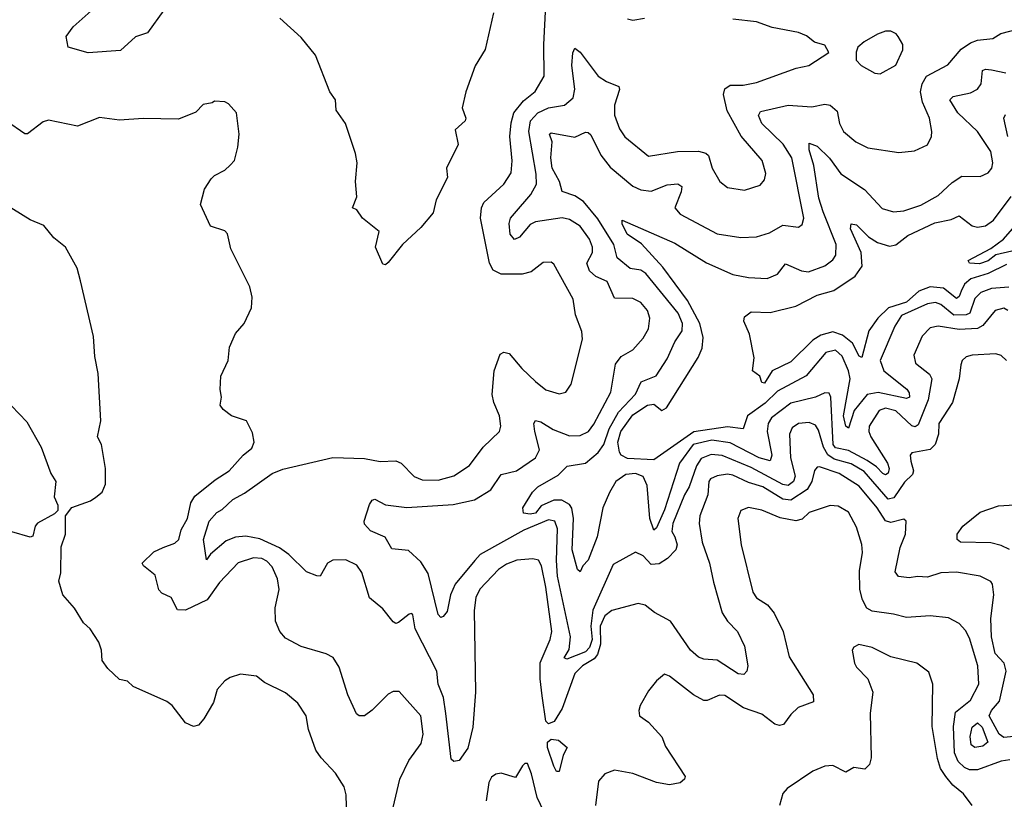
# Model space of a CAD drawing. Extents: x 1443846 to 1577407, y 839182 to 927291.
# Tile 445 of 535: x 1534025 to 1537767, y 908838 to 911799. Entities that reach past the tile are written whole.
import ezdxf

# ---------------------------------------------------------------- set-up
doc = ezdxf.new("R2010")
doc.units = 0

msp = doc.modelspace()

# ---------------------------------------------------------------- linework, layer by layer
at = {"layer": '0CON20XD'}
for points in [[(1537815, 909078.2), (1537765, 909072.2), (1537747.1, 909085), (1537709.4, 909155), (1537717.9, 909175), (1537748.7, 909211.3), (1537774.3, 909325), (1537765.8, 909355), (1537731.6, 909391.6), (1537717.9, 909455), (1537715.2, 909524.8), (1537726.2, 909615), (1537721.9, 909655), (1537715, 909665.6), (1537675.5, 909685.5), (1537585, 909700.4), (1537525, 909698.7), (1537475, 909682.1), (1537436.4, 909683.6), (1537405, 909679.6), (1537365, 909684.5), (1537351.5, 909701.5), (1537370.3, 909795), (1537390.9, 909845), (1537394, 909895), (1537385, 909902.5), (1537335, 909889.6), (1537315.2, 909895.2), (1537283.2, 909945), (1537215, 910027), (1537139.6, 910075), (1537065, 910100.9), (1537055, 910099.1), (1537045, 910087.1), (1537035.7, 910045), (1537017.5, 910015), (1536955, 909973.8), (1536925, 909977.8), (1536849.2, 910025), (1536795, 910041.1), (1536735, 910069.4), (1536715, 910072.7), (1536675, 910066.2), (1536649.7, 910055), (1536643.9, 910045), (1536639.5, 909995), (1536610.3, 909915), (1536607.6, 909885), (1536619.1, 909815), (1536645.9, 909735), (1536662.2, 909662.2), (1536695, 909546.7), (1536715, 909514.5), (1536752.5, 909475), (1536779.7, 909419.7), (1536791.8, 909345), (1536788.5, 909325), (1536777.5, 909312.5), (1536755, 909314.4), (1536675.8, 909365.8), (1536625, 909369.7), (1536605, 909378.4), (1536573.9, 909405), (1536498.8, 909515), (1536437.8, 909547.8), (1536401.4, 909575), (1536375, 909581.8), (1536275, 909554.8), (1536248.3, 909535), (1536230.8, 909495), (1536232.9, 909427.1), (1536221.5, 909388.5), (1536208.7, 909371.3), (1536164, 909345), (1536135, 909315.3), (1536087.1, 909182.9), (1536056.5, 909133.5), (1536035, 909124.7), (1536024.8, 909134.8), (1536011.2, 909231.2), (1536002.7, 909295), (1536003.5, 909356.5), (1536040.8, 909445), (1536047.2, 909475), (1536024.3, 909644.3), (1536008.1, 909725), (1535996.2, 909746.2), (1535975, 909751.3), (1535915, 909746.8), (1535875, 909730.8), (1535845, 909710.4), (1535774.2, 909635.8), (1535758.7, 909605), (1535752, 909555), (1535756.8, 909245), (1535747.6, 909112.4), (1535728.3, 909031.7), (1535695, 908985.7), (1535675, 908982), (1535665, 908990), (1535644.1, 909164.1), (1535635.2, 909225), (1535616.1, 909275), (1535610.3, 909325), (1535528.7, 909485), (1535518.7, 909538.7), (1535515, 909543.8), (1535505, 909540.8), (1535465, 909509.2), (1535455, 909506), (1535445, 909512), (1535405, 909561.4), (1535355, 909603.1), (1535325, 909700), (1535307, 909727), (1535265, 909747.5), (1535215, 909746), (1535195, 909734.4), (1535166.7, 909685), (1535155, 909686.2), (1535115, 909701.5), (1535047.7, 909767.7), (1535012.9, 909792.9), (1534937.6, 909827.6), (1534885, 909837.3), (1534846, 909834), (1534810.3, 909819.7), (1534750.5, 909769.5), (1534735, 909747.5), (1534723.5, 909825), (1534745.5, 909894.5), (1534775, 909927.2), (1534795, 909938.5), (1534835, 909976.9), (1534879.4, 910000.6), (1534984.3, 910075), (1535025, 910091.6), (1535215, 910136.6), (1535335, 910132.8), (1535395, 910120.7), (1535455, 910123.1), (1535475, 910114.5), (1535523.7, 910063.6), (1535555, 910052), (1535615, 910050.7), (1535675, 910066.2), (1535734.2, 910105.8), (1535786.9, 910175), (1535848.6, 910235), (1535853.3, 910255), (1535848.7, 910295), (1535826.7, 910345), (1535820.9, 910375), (1535828.4, 910465), (1535851.2, 910528.8), (1535865, 910536.7), (1535885, 910531.1), (1535933.8, 910473.8), (1535985, 910425.5), (1536025, 910393.6), (1536075, 910378.1), (1536101.2, 910385), (1536120.6, 910415), (1536163.8, 910586.2), (1536161.5, 910615), (1536137.8, 910677.8), (1536128, 910738), (1536055, 910870), (1536045, 910878), (1536015, 910877.1), (1535968.3, 910841.7), (1535935, 910832.9), (1535855, 910833.1), (1535825, 910847.3), (1535810.3, 910875), (1535776.5, 911045), (1535780.4, 911085), (1535789.1, 911105), (1535865.6, 911175), (1535892.4, 911217.6), (1535896.7, 911263.3), (1535888.2, 911355), (1535892.7, 911407.3), (1535903.4, 911445), (1535939.6, 911490.4), (1535983.7, 911526.3), (1536018.7, 911585), (1536017.2, 911705), (1536024.6, 911855)], [(1534572.5, 911835), (1534510.8, 911749.2), (1534465, 911734.4), (1534408, 911682), (1534285, 911673.8), (1534210, 911695), (1534202, 911735), (1534228.1, 911771.9), (1534297.4, 911832.6)], [(1535825.8, 911825), (1535794.4, 911685.6), (1535756.4, 911623.6), (1535721.1, 911525), (1535706.9, 911465), (1535720, 911425), (1535717.5, 911415), (1535680.5, 911380.5), (1535691.2, 911325), (1535646.7, 911235), (1535650.5, 911199.5), (1535608, 911115), (1535596.7, 911065), (1535549.7, 911010.3), (1535480, 910945), (1535425, 910877.5), (1535415, 910867.5), (1535405, 910870), (1535377.5, 910935), (1535391.2, 910995), (1535327.5, 911045), (1535306.8, 911076.8), (1535290, 911085), (1535306.4, 911126.4), (1535302, 911185), (1535308, 911255), (1535301.2, 911291.2), (1535264, 911405), (1535228, 911455), (1535226, 911495), (1535204, 911525), (1535150, 911665), (1535095, 911732), (1535013.3, 911805)], [(1537775, 910504.6), (1537755, 910523.8), (1537735, 910529.6), (1537645, 910525.4), (1537621.5, 910518.5), (1537607.1, 910505), (1537601.2, 910488.8), (1537595.5, 910435), (1537570.3, 910345), (1537517.5, 910265), (1537517.1, 910225), (1537504.5, 910185.5), (1537485, 910167), (1537415.5, 910154.5), (1537409.4, 910145), (1537411.9, 910121.9), (1537421.2, 910085), (1537417.9, 910072.1), (1537387.6, 910042.4), (1537346.5, 909983.5), (1537325, 909977.6), (1537233.6, 910083.6), (1537185, 910111.7), (1537120.4, 910130.4), (1537096.6, 910146.6), (1537079.1, 910175), (1537060.6, 910240.6), (1537049.4, 910259.4), (1537025, 910269.5), (1536985.2, 910264.8), (1536960.6, 910249.4), (1536950.5, 910225), (1536953.8, 910135), (1536971.7, 910065), (1536965.6, 910045), (1536945, 910030.3), (1536925, 910034.2), (1536805, 910098.7), (1536695, 910143.9), (1536652.4, 910147.6), (1536615, 910132.4), (1536596.5, 910105), (1536569.3, 910025), (1536551.1, 909995), (1536507.1, 909885), (1536502.8, 909855), (1536514.8, 909834.8), (1536523, 909805), (1536518.3, 909785), (1536487.3, 909752.7), (1536455, 909732.4), (1536425, 909730.2), (1536395, 909762.7), (1536365, 909777.1), (1536280.8, 909729.2), (1536203.7, 909556.3), (1536195.9, 909495), (1536200.3, 909445), (1536190.3, 909415), (1536175, 909398.7), (1536105, 909370.8), (1536093.8, 909375), (1536113.4, 909406.6), (1536118.7, 909455), (1536069.2, 909685), (1536064.6, 909745), (1536068.9, 909865), (1536059.3, 909895), (1536035, 909899.6), (1535940.4, 909859.6), (1535775, 909767.6), (1535755, 909745.3), (1535679.7, 909655), (1535662.8, 909615), (1535649.1, 909550.9), (1535635, 909532), (1535625, 909528.8), (1535615, 909540), (1535578.1, 909695), (1535549.6, 909739.6), (1535503, 909783), (1535439.1, 909789.1), (1535414.2, 909834.2), (1535358.3, 909858.3), (1535335, 909883.4), (1535333.9, 909895), (1535355, 909957.1), (1535365, 909974.4), (1535375, 909977.8), (1535415, 909956.4), (1535496.3, 909946.4), (1535672.9, 909957.1), (1535753.3, 909975), (1535815, 910013.2), (1535855, 910071.8), (1535912.9, 910085), (1535985.4, 910135), (1536000, 910165), (1535982.2, 910235), (1535979.1, 910265), (1535985, 910277.1), (1536005, 910271.6), (1536052, 910242), (1536115, 910218.2), (1536155, 910219.2), (1536186.1, 910235), (1536207.1, 910262.9), (1536271.1, 910385), (1536289.3, 910490.7), (1536310.4, 910519.6), (1536355, 910545.5), (1536395, 910588.9), (1536414.6, 910625), (1536420, 910665), (1536411.2, 910695), (1536385, 910725.4), (1536355, 910740), (1536285, 910740.9), (1536257.1, 910805), (1536215, 910823.6), (1536190, 910845), (1536180.7, 910875), (1536201.8, 910915), (1536202.4, 910935), (1536190.3, 910965), (1536155, 911015.3), (1536115, 911039.7), (1536086.6, 911046.6), (1535985, 911031.2), (1535965, 911021.5), (1535925, 910973.8), (1535905, 910964.4), (1535889.6, 910985), (1535885.4, 911025), (1535890.8, 911045), (1535905, 911063.1), (1535967.4, 911135), (1535988.7, 911175), (1535988.1, 911211.9), (1535960.4, 911375), (1535965.8, 911415), (1535994.3, 911445.7), (1536035, 911464.8), (1536095.7, 911474.3), (1536128.1, 911501.9), (1536134.2, 911535), (1536123.7, 911625), (1536127.1, 911672.9), (1536135, 911690.8), (1536155, 911676.4), (1536223.8, 911585), (1536255, 911564.2), (1536301.5, 911545), (1536304.5, 911534.5), (1536286.1, 911475), (1536286.1, 911436.1), (1536303.9, 911385), (1536325, 911353.8), (1536415, 911280.5), (1536525, 911298.5), (1536605, 911299.7), (1536632.8, 911292.8), (1536643.1, 911283.1), (1536656.4, 911235), (1536685.7, 911185), (1536715, 911161.9), (1536778.9, 911151.1), (1536839.1, 911170.9), (1536855, 911191.2), (1536860.5, 911215), (1536846.2, 911265), (1536767.1, 911357.1), (1536713.5, 911453.5), (1536699.4, 911515), (1536705, 911536.9), (1536725, 911550.8), (1536775, 911550.7), (1536825, 911560.4), (1536975.4, 911614.6), (1537023.3, 911625), (1537100, 911675), (1537085, 911702.5), (1537045, 911714), (1537015, 911737.5), (1536985, 911751.1), (1536885, 911770), (1536825, 911791.1), (1536735, 911801.8)], [(1536335, 911802.5), (1536355, 911797.5), (1536400, 911805)], [(1537780, 910695), (1537765, 910702.9), (1537732.1, 910695), (1537685, 910637.4), (1537665, 910626.6), (1537595, 910622), (1537515, 910635.2), (1537485, 910629.1), (1537455, 910596.9), (1537423.1, 910525), (1537429.1, 910495), (1537482.6, 910452.6), (1537491, 910435), (1537477, 910355), (1537439.6, 910260.4), (1537427.5, 910252.5), (1537415, 910256.9), (1537355, 910314), (1537315, 910323.3), (1537291.5, 910315), (1537252.6, 910255), (1537251.6, 910235), (1537259.6, 910215), (1537323, 910115), (1537329.1, 910095), (1537325, 910076.7), (1537315, 910070.8), (1537305, 910075.3), (1537280.7, 910100.7), (1537245.1, 910125.1), (1537175, 910162.6), (1537125, 910172.6), (1537115.9, 910185.9), (1537107.9, 910365), (1537100.8, 910380.8), (1537085, 910382.5), (1537049.2, 910365), (1536955, 910342.9), (1536882.6, 910287.4), (1536870, 910265), (1536865.2, 910235.2), (1536883.5, 910145), (1536876.7, 910123.3), (1536835, 910135.1), (1536725, 910191.6), (1536655, 910202), (1536583.8, 910186.2), (1536533, 910115), (1536475, 909937.9), (1536445, 909869.4), (1536435, 909860.6), (1536419.5, 909905), (1536409.8, 910029.8), (1536394.6, 910064.6), (1536365, 910075.3), (1536328.3, 910071.7), (1536290.2, 910045), (1536266.5, 910003.5), (1536240.7, 909945), (1536220, 909835), (1536185, 909745.7), (1536165.6, 909725), (1536155, 909702), (1536145, 909711.2), (1536124.7, 909785), (1536129.6, 909905), (1536123.3, 909943.3), (1536115, 909957.9), (1536085, 909974.4), (1536055, 909973.8), (1536007.3, 909952.7), (1535985, 909924.6), (1535965, 909920.7), (1535939.2, 909925), (1535937.8, 909945), (1535973.3, 910005), (1535993.6, 910025), (1536071.4, 910068.6), (1536106.2, 910103.8), (1536175, 910114.7), (1536223.9, 910155), (1536244.5, 910185.5), (1536265.1, 910245), (1536301.3, 910308.7), (1536365, 910376.8), (1536386.5, 910423.5), (1536443.4, 910446.6), (1536485, 910510.9), (1536514.8, 910575.2), (1536542.9, 910617.1), (1536543.3, 910645), (1536527.9, 910685), (1536405, 910835.7), (1536385, 910847.8), (1536345, 910854.1), (1536295.3, 910895), (1536283.3, 910945), (1536222.2, 911042.2), (1536168.2, 911108.2), (1536135, 911130.3), (1536086.1, 911146.1), (1536076.2, 911185), (1536048.5, 911235), (1536043.9, 911275), (1536048.9, 911335), (1536038.8, 911365), (1536045, 911370), (1536135, 911352.7), (1536175, 911371.5), (1536185, 911370.5), (1536195, 911361.9), (1536233.8, 911285), (1536268.5, 911238.5), (1536355, 911166.3), (1536385, 911152.6), (1536425, 911148.4), (1536485, 911172), (1536525.8, 911175.8), (1536541.1, 911165), (1536538.8, 911145), (1536514.6, 911085), (1536535, 911060.4), (1536675, 910986.2), (1536765, 910972.1), (1536825, 910974.5), (1536875, 910990), (1536925, 911018.8), (1536985, 911011.4), (1536998.2, 911021.8), (1537004.7, 911045.3), (1536959.8, 911275), (1536926.5, 911326.5), (1536845.3, 911405), (1536832.9, 911435), (1536840, 911450), (1536945, 911474.3), (1537035, 911468.7), (1537085, 911477.8), (1537105, 911474.1), (1537131.7, 911451.7), (1537140.7, 911405), (1537155.5, 911375), (1537203.1, 911335), (1537247.8, 911312.2), (1537365.4, 911294.6), (1537425, 911301.4), (1537475, 911324.2), (1537489.4, 911355), (1537491.5, 911375), (1537482, 911425), (1537456, 911486), (1537448.7, 911525), (1537455, 911555.6), (1537471.2, 911585), (1537552.3, 911627.7), (1537602.6, 911687.4), (1537638.6, 911711.4), (1537665, 911721.2), (1537722.7, 911727.3), (1537752.8, 911747.2), (1537817.1, 911762.9)], [(1537295, 911593.8), (1537355, 911626), (1537381.4, 911685), (1537381.2, 911705), (1537363.3, 911735), (1537355.8, 911745.8), (1537335, 911756), (1537315, 911755.8), (1537285, 911744.2), (1537234.3, 911715.7), (1537210, 911695), (1537203.6, 911676.4), (1537203.3, 911645), (1537222.5, 911625), (1537275, 911596.7), (1537295, 911593.8)], [(1537783.6, 910783.6), (1537717.7, 910777.7), (1537677.6, 910762.4), (1537655, 910739.6), (1537635.2, 910685), (1537621.6, 910678.4), (1537575, 910677.4), (1537525, 910718), (1537504.8, 910724.8), (1537475, 910720), (1537376, 910675), (1537350.5, 910635), (1537295.2, 910504.8), (1537308.6, 910465), (1537396, 910396), (1537405, 910382.5), (1537405.9, 910365), (1537395, 910360), (1537287.2, 910382.8), (1537246.1, 910375), (1537195.6, 910315), (1537175, 910248), (1537165, 910255.6), (1537155.6, 910295), (1537180.6, 910435), (1537174.5, 910465), (1537150.8, 910520.8), (1537125, 910543.9), (1537088.4, 910535), (1537014.1, 910445.9), (1536905, 910387.7), (1536858, 910342), (1536791.1, 910295), (1536775, 910244.7), (1536715, 910252.6), (1536586.6, 910233.4), (1536435, 910128), (1536335, 910132.7), (1536311.2, 910145), (1536305, 910156.7), (1536297.6, 910195), (1536309.5, 910235), (1536355, 910298.4), (1536410.3, 910335), (1536435, 910338.4), (1536465, 910314.6), (1536482.5, 910325), (1536603.8, 910516.2), (1536618.3, 910551.7), (1536621.9, 910591.9), (1536609.7, 910645), (1536562.5, 910732.4), (1536468.6, 910858.6), (1536388.1, 910948.1), (1536334.1, 910985), (1536315, 911023.3), (1536315, 911037.5), (1536515, 910950), (1536635, 910875.4), (1536735, 910831.2), (1536795, 910820), (1536865, 910816.7), (1536905, 910832.7), (1536935, 910872.5), (1536995.8, 910845.8), (1537022.1, 910842.1), (1537085, 910863.9), (1537115, 910886.7), (1537125.9, 910905), (1537128.3, 910945), (1537078.8, 911068.8), (1537061.4, 911121.4), (1537043.5, 911245), (1537025.3, 911304.7), (1537025, 911330), (1537055, 911319.2), (1537102.7, 911272.7), (1537145, 911213.8), (1537235, 911154.6), (1537302.4, 911082.4), (1537345, 911068.8), (1537385, 911072.7), (1537450, 911095), (1537515, 911131.9), (1537568.8, 911181.2), (1537605, 911204.6), (1537675, 911203.1), (1537705, 911217.5), (1537718.9, 911235), (1537723.6, 911255), (1537715, 911298.6), (1537664.6, 911375), (1537590.6, 911445), (1537559.6, 911495), (1537572.1, 911507.9), (1537638.1, 911521.9), (1537664.5, 911535), (1537678.7, 911555), (1537684.2, 911605.8), (1537695, 911610.7), (1537718.5, 911608.5), (1537772, 911598)], [(1534570, 909795), (1534615, 909811.1), (1534630, 909825), (1534638.8, 909861.2), (1534663.3, 909905), (1534676, 909964), (1534690.9, 909989.1), (1534768.4, 910051.6), (1534821.9, 910085), (1534874, 910145), (1534908.1, 910171.9), (1534915.8, 910194.2), (1534910.5, 910230.5), (1534886.7, 910275), (1534830, 910295), (1534798.3, 910318.3), (1534787.5, 910335), (1534792.5, 910365), (1534786.7, 910395), (1534790, 910445), (1534817.3, 910505), (1534822.5, 910555), (1534845, 910606.7), (1534878.8, 910645), (1534906.7, 910705), (1534908.8, 910745), (1534900, 910785), (1534828.3, 910928.3), (1534815.6, 910985.6), (1534805, 910996.7), (1534750, 911015), (1534713, 911097), (1534727.5, 911155), (1534752.5, 911195), (1534765, 911207.5), (1534805, 911227.5), (1534825, 911246.7), (1534841.2, 911265), (1534854.3, 911315), (1534859.2, 911365), (1534848.8, 911445), (1534819.3, 911479.3), (1534805, 911487.5), (1534765, 911490), (1534757, 911483), (1534723, 911477), (1534695, 911447.5), (1534628.3, 911421.7), (1534495, 911423.8), (1534405, 911418), (1534328.3, 911428.3), (1534245, 911394.2), (1534135, 911417.5), (1534115, 911410.8), (1534055, 911365.8), (1534045, 911365.8), (1533975, 911413.5)], [(1537779.6, 911355), (1537764.6, 911425), (1537770.8, 911439.2)], [(1535268.5, 908765), (1535265.6, 908855), (1535258.1, 908885), (1535225, 908937.5), (1535170.5, 908995), (1535150.9, 909025), (1535123.4, 909103.4), (1535113.6, 909155), (1535082.6, 909202.6), (1535035, 909242.9), (1534955, 909281.1), (1534925, 909305.5), (1534865, 909312.9), (1534825, 909300.8), (1534805, 909287.5), (1534776, 909255), (1534761.4, 909205), (1534725, 909143.3), (1534705, 909120), (1534685.9, 909114.1), (1534655, 909128), (1534605, 909193.8), (1534585, 909208.8), (1534456.4, 909266.4), (1534435, 909286.7), (1534405, 909293.3), (1534360, 909335), (1534338.8, 909365), (1534336.2, 909405), (1534326, 909435), (1534293.8, 909485), (1534268.3, 909508.3), (1534233.6, 909563.6), (1534188.8, 909615), (1534173.6, 909666.4), (1534181.7, 909698.3), (1534182.7, 909797.3), (1534200, 909845), (1534200, 909915), (1534223.3, 909946.7), (1534295, 909972), (1534314.5, 909985.5), (1534339.2, 910005), (1534351.2, 910035), (1534352, 910095), (1534336, 910185), (1534321.2, 910215), (1534334, 910275), (1534323.8, 910455), (1534310.7, 910519.3), (1534306.1, 910596.1), (1534257, 910807), (1534243.3, 910855), (1534200, 910935), (1534155, 910971.2), (1534117.3, 911017.3), (1534065, 911038.8), (1533965, 911101.2)], [(1537775, 910868.8), (1537705, 910835.3), (1537639.1, 910815), (1537615.6, 910795), (1537602.5, 910767.5), (1537595, 910747.9), (1537585, 910740.6), (1537535, 910779.6), (1537484.9, 910785.1), (1537442.1, 910767.9), (1537395, 910726.6), (1537327, 910705), (1537286.3, 910665), (1537252.3, 910617.7), (1537225, 910516.2), (1537215, 910520.8), (1537190.1, 910570.1), (1537151.5, 910601.5), (1537115, 910613.3), (1537068.9, 910601.1), (1537038.5, 910581.5), (1536955, 910499.1), (1536884.7, 910465.3), (1536855, 910419.2), (1536845, 910421.2), (1536837.5, 910445), (1536810, 910465), (1536816.2, 910515), (1536798, 910605), (1536776.4, 910653.6), (1536779.3, 910670.7), (1536805, 910689.2), (1536877.2, 910687.2), (1536975, 910710.8), (1537055, 910753.4), (1537118.8, 910771.2), (1537200.4, 910825), (1537226.4, 910863.6), (1537222.4, 910915), (1537181.7, 911005), (1537185, 911023.3), (1537205, 911019.4), (1537250.8, 910975), (1537285, 910952.8), (1537330.4, 910939.6), (1537355, 910944.2), (1537399.9, 910980.1), (1537502.9, 911027.1), (1537565, 911040.2), (1537595, 911053.9), (1537645, 911016.7), (1537665, 911011.2), (1537695, 911015.8), (1537725, 911037.6), (1537792.2, 911127.8)], [(1537795, 910920.4), (1537734.2, 910905.8), (1537705, 910882.8), (1537672.2, 910872.2), (1537634.3, 910874.3), (1537629.4, 910885), (1537715, 910929.5), (1537763.3, 910965), (1537815.4, 911025)], [(1533965, 910363.3), (1534052.3, 910272.3), (1534106.7, 910175), (1534143.3, 910075), (1534162.5, 910045), (1534157, 909987), (1534170, 909955), (1534170, 909935), (1534158.3, 909921.7), (1534092.9, 909887.1), (1534084, 909875), (1534075, 909837.5), (1534065, 909834), (1533995, 909854)], [(1537787.8, 908987.8), (1537755, 908983.3), (1537665, 908950.2), (1537635, 908950.4), (1537615, 908958.3), (1537591.8, 908981.8), (1537577, 909015), (1537573.4, 909115), (1537580.7, 909169.3), (1537638, 909215), (1537669.3, 909275), (1537665.9, 909345), (1537635, 909450.6), (1537619.3, 909479.3), (1537595, 909505.5), (1537555, 909527.1), (1537485, 909535.4), (1537395, 909527.9), (1537345, 909541.5), (1537265, 909552.5), (1537244.1, 909564.1), (1537227.2, 909595), (1537218, 909635), (1537216, 909706), (1537227.3, 909775), (1537225.9, 909805.9), (1537205, 909872), (1537175, 909928.5), (1537135, 909950.8), (1537105, 909953.8), (1537025, 909927.2), (1536998.1, 909901.9), (1536975, 909896.2), (1536915, 909906.5), (1536845, 909935.8), (1536795, 909946.2), (1536765.5, 909934.5), (1536754.5, 909904.5), (1536766.4, 909805), (1536810.8, 909625), (1536825, 909603.3), (1536866.9, 909576.9), (1536892.3, 909545), (1536926.5, 909475), (1536949.1, 909379.1), (1537040.5, 909235), (1537041.7, 909208.3), (1536983.3, 909186.7), (1536955, 909160.6), (1536927.8, 909122.2), (1536912.2, 909117.8), (1536895, 909123.1), (1536845, 909161.6), (1536775.5, 909185.5), (1536705, 909232.5), (1536685, 909233.3), (1536637.4, 909212.6), (1536625, 909212.7), (1536585.3, 909235.3), (1536495, 909305.7), (1536475, 909312.9), (1536445, 909287.9), (1536415, 909250.4), (1536383.6, 909193.6), (1536378.2, 909175), (1536380.8, 909155), (1536415, 909131.1), (1536465.2, 909075.2), (1536478.9, 909038.9), (1536554.2, 908925), (1536552, 908915), (1536535, 908900.8), (1536495, 908892.9), (1536445, 908901.9), (1536355, 908936.4), (1536285, 908948.8), (1536249.2, 908935), (1536225, 908906.2), (1536212.7, 908815)], [(1537786.9, 909786.9), (1537755, 909802.6), (1537715, 909811.6), (1537600, 909815), (1537588, 909825), (1537587.5, 909845), (1537608.9, 909875), (1537675, 909928.7), (1537745, 909952.7), (1537805, 909956.9)], [(1535439.2, 908785), (1535469.6, 908915), (1535503.6, 908985), (1535550.4, 909049.6), (1535558, 909085), (1535549.5, 909155), (1535466.8, 909246.8), (1535445, 909247.5), (1535425, 909237.1), (1535365, 909176.7), (1535335, 909155.5), (1535315, 909154.4), (1535305, 909162.5), (1535272.5, 909235), (1535239.6, 909339.6), (1535216.3, 909376.3), (1535190.5, 909390.5), (1535095, 909418.2), (1535035, 909450.6), (1535014.3, 909475), (1534997.5, 909515), (1534996.2, 909565), (1535010.9, 909635), (1535004.6, 909675), (1534985, 909721.1), (1534965, 909742.1), (1534945, 909752), (1534913.3, 909755), (1534855, 909736), (1534785, 909662), (1534737.8, 909595), (1534655, 909556.4), (1534625, 909558.1), (1534601.4, 909605), (1534565, 909621.4), (1534554, 909634), (1534539.6, 909689.6), (1534496, 909725), (1534491.2, 909735), (1534535, 909777.8), (1534570, 909795)], [(1537644.3, 908815), (1537611.7, 908858.3), (1537571.3, 908891.3), (1537544.2, 908924.2), (1537524.8, 908954.8), (1537512.3, 908992.3), (1537492.1, 909115), (1537495.5, 909275), (1537480.3, 909320.3), (1537434.6, 909354.6), (1537335, 909379.5), (1537265, 909414.4), (1537214.3, 909425.7), (1537195, 909416.2), (1537188.8, 909405), (1537196.9, 909355), (1537205, 909339.2), (1537248.1, 909295), (1537266.7, 909245), (1537256.9, 909165), (1537260.6, 908995), (1537255, 908970), (1537237, 908953), (1537195, 908958.6), (1537165, 908940.6), (1537115, 908966.9), (1537085, 908964.3), (1537038.8, 908945), (1536941.2, 908878.8), (1536925, 908860), (1536912, 908815)], [(1537655, 909034.5), (1537640.9, 909045), (1537636.9, 909076.9), (1537645, 909112.2), (1537665, 909128.2), (1537682.2, 909112.2), (1537704.5, 909055), (1537685, 909040.3), (1537655, 909034.5)], [(1536075, 908943.3), (1536065, 908943.8), (1536055, 908964), (1536030.8, 909035), (1536031.3, 909055), (1536045, 909066.7), (1536072.2, 909062.2), (1536106.2, 909035), (1536090.5, 909005), (1536075, 908943.3)], [(1536029.7, 908765), (1535991.6, 908845), (1535970.5, 908935), (1535954.4, 908974.4), (1535945, 908974.5), (1535935.5, 908965), (1535908.9, 908921.1), (1535855, 908937.6), (1535835, 908934), (1535818.1, 908921.9), (1535808.2, 908901.8), (1535798.3, 908831.7)]]:
    msp.add_lwpolyline(points, dxfattribs=at)

doc.saveas('drawing.dxf')
